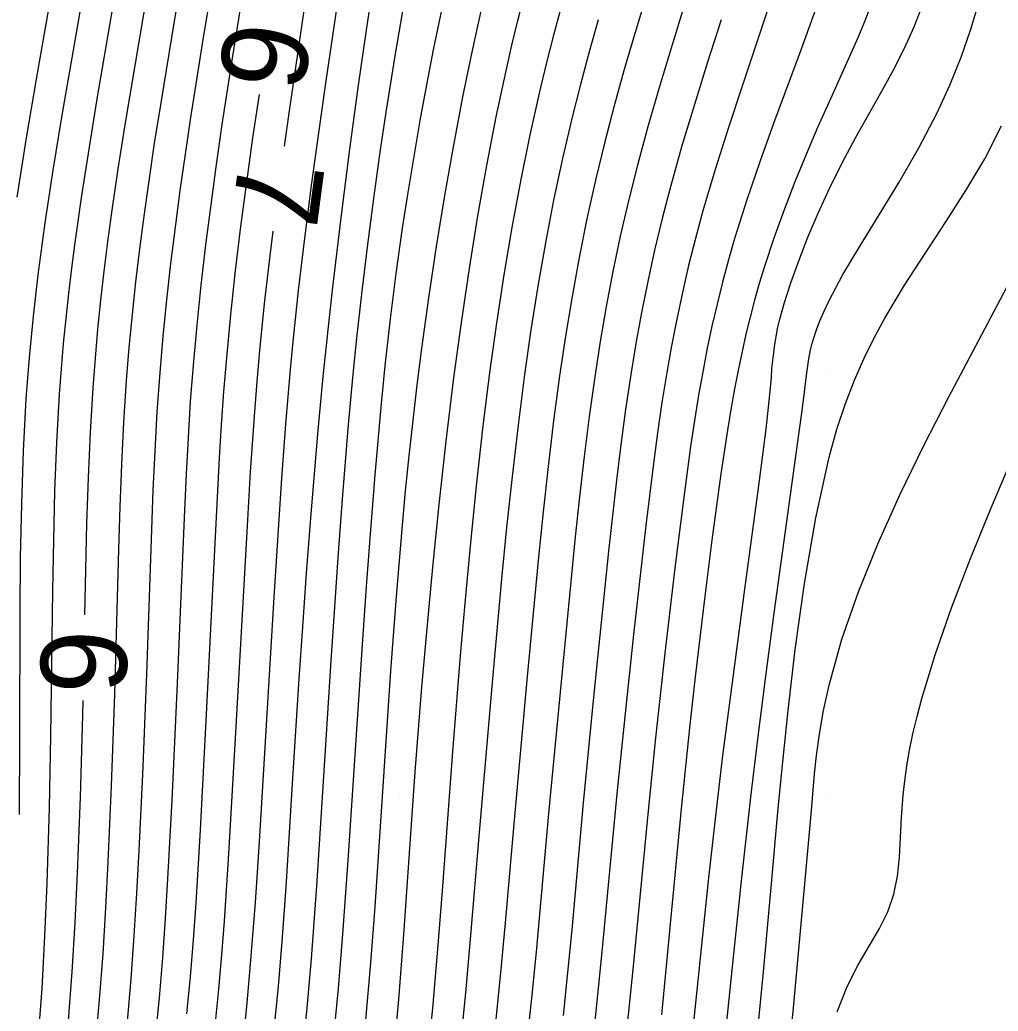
# Model space of a CAD drawing. Extents: x 2602990 to 2605851, y 618069 to 619180.
# Drawn here: x 2603531.16 to 2603553.94, y 618675.04 to 618698.12 of the extents above; entities that cross this region are included whole.
import ezdxf

# ---------------------------------------------------------------- set-up
doc = ezdxf.new("R2010")
doc.units = 0
for name, color, linetype in [('DTM Contours Major', 7, 'Continuous'), ('DTM Contours Minor', 7, 'Continuous'), ('DTM Contours Minor Text', 7, 'Continuous'), ('Exist DTM Crownline', 7, 'Continuous'), ('Exist DTM QL2 LIDAR Elevation Point', 7, 'Continuous'), ('Exist Roads EOP', 7, 'Continuous')]:
    doc.layers.add(name, color=color, linetype=linetype)

msp = doc.modelspace()

# ---------------------------------------------------------------- linework, layer by layer
at = {"layer": 'DTM Contours Major'}
for points in [[(2603533.662, 618674.795), (2603533.75, 618675.792), (2603533.824, 618676.791), (2603533.886, 618677.789), (2603533.94, 618678.781), (2603534.022, 618680.551), (2603534.115, 618682.884), (2603534.231, 618686.252), (2603534.266, 618687.164), (2603534.309, 618688.077), (2603534.36, 618688.989), (2603534.424, 618689.899), (2603534.496, 618690.75), (2603534.58, 618691.599), (2603534.675, 618692.447), (2603534.78, 618693.294), (2603534.893, 618694.141), (2603535.014, 618694.99), (2603535.143, 618695.841), (2603535.415, 618697.556), (2603536.018, 618701.226)], [(2603543.763, 618698.418), (2603543.587, 618697.762), (2603543.416, 618697.095), (2603543.251, 618696.414), (2603543.024, 618695.404), (2603542.812, 618694.36), (2603542.612, 618693.285), (2603542.427, 618692.181), (2603542.254, 618691.054), (2603542.095, 618689.905), (2603541.932, 618688.593), (2603541.783, 618687.269), (2603541.649, 618685.941), (2603541.526, 618684.621), (2603541.414, 618683.316), (2603541.236, 618681.084), (2603540.994, 618677.843), (2603540.887, 618676.479), (2603540.766, 618675.111), (2603540.626, 618673.751)], [(2603548.839, 618680), (2603548.92, 618680.843), (2603549.044, 618682.035), (2603549.213, 618683.459), (2603549.427, 618684.996), (2603549.689, 618686.527), (2603550, 618687.934), (2603550.183, 618688.587), (2603550.38, 618689.183), (2603550.59, 618689.73), (2603550.814, 618690.238), (2603551.05, 618690.717), (2603551.3, 618691.175), (2603551.758, 618691.939), (2603552.236, 618692.68), (2603552.719, 618693.411), (2603553.188, 618694.142), (2603553.626, 618694.884), (2603554.017, 618695.648)], [(2603548.34, 618674.606), (2603548.473, 618675.956), (2603548.665, 618678.085), (2603548.792, 618679.506), (2603548.839, 618680)]]:
    msp.add_lwpolyline(points, dxfattribs=at)
at = {"layer": 'DTM Contours Minor'}
for points in [[(2603537.318, 618695.177), (2603537.434, 618696.002), (2603537.78, 618698.338), (2603538.562, 618703.429), (2603538.98, 618706.066), (2603539.19, 618707.333), (2603539.486, 618709.018), (2603539.663, 618709.95), (2603539.849, 618710.875), (2603540.147, 618712.259), (2603540.498, 618713.783), (2603541.289, 618717.124), (2603541.551, 618718.258), (2603541.801, 618719.384), (2603542.046, 618720.544), (2603542.275, 618721.7), (2603542.494, 618722.869), (2603542.688, 618723.968), (2603542.872, 618725.085), (2603543.043, 618726.212), (2603543.197, 618727.341), (2603543.328, 618728.462)], [(2603534.319, 618674.424), (2603534.409, 618675.352), (2603534.486, 618676.277), (2603534.551, 618677.201), (2603534.608, 618678.121), (2603534.704, 618679.953), (2603534.821, 618682.497), (2603534.997, 618686.703), (2603535.037, 618687.543), (2603535.082, 618688.385), (2603535.136, 618689.229), (2603535.2, 618690.077), (2603535.284, 618691.008), (2603535.382, 618691.942), (2603535.491, 618692.877), (2603535.61, 618693.813), (2603535.738, 618694.747), (2603535.873, 618695.678), (2603536.111, 618697.229), (2603537.536, 618706.098)], [(2603532.92, 618674.243), (2603533.017, 618675.301), (2603533.097, 618676.371), (2603533.164, 618677.444), (2603533.219, 618678.512), (2603533.296, 618680.287), (2603533.369, 618682.414), (2603533.463, 618685.792), (2603533.494, 618686.779), (2603533.533, 618687.765), (2603533.582, 618688.748), (2603533.645, 618689.722), (2603533.707, 618690.493), (2603533.779, 618691.258), (2603533.861, 618692.021), (2603533.952, 618692.783), (2603534.051, 618693.547), (2603534.159, 618694.316), (2603534.298, 618695.246), (2603534.446, 618696.185), (2603534.758, 618698.084), (2603535.241, 618700.977)], [(2603532.672, 618684.267), (2603532.694, 618685.321), (2603532.721, 618686.388), (2603532.756, 618687.453), (2603532.802, 618688.509), (2603532.865, 618689.551), (2603532.918, 618690.237), (2603532.978, 618690.917), (2603533.048, 618691.593), (2603533.125, 618692.27), (2603533.21, 618692.949), (2603533.303, 618693.634), (2603533.452, 618694.646), (2603533.612, 618695.672), (2603533.958, 618697.749), (2603534.464, 618700.731)], [(2603531.587, 618674.366), (2603531.675, 618675.565), (2603531.742, 618676.786), (2603531.794, 618678.011), (2603531.847, 618679.782), (2603531.881, 618681.443), (2603531.926, 618684.839), (2603531.947, 618685.993), (2603531.977, 618687.143), (2603532.022, 618688.281), (2603532.086, 618689.399), (2603532.129, 618689.992), (2603532.179, 618690.58), (2603532.236, 618691.165), (2603532.299, 618691.75), (2603532.37, 618692.338), (2603532.447, 618692.931), (2603532.603, 618694.031), (2603532.777, 618695.15), (2603532.963, 618696.28), (2603533.685, 618700.482)], [(2603547.258, 618700.502), (2603546.344, 618697.534), (2603546.057, 618696.587), (2603545.787, 618695.655), (2603545.538, 618694.738), (2603545.329, 618693.906), (2603545.14, 618693.081), (2603544.969, 618692.262), (2603544.814, 618691.444), (2603544.673, 618690.627), (2603544.546, 618689.807), (2603544.416, 618688.88), (2603544.299, 618687.949), (2603544.191, 618687.016), (2603544.092, 618686.081), (2603543.759, 618682.706), (2603543.471, 618679.641), (2603543.177, 618676.421), (2603543.069, 618675.341), (2603542.952, 618674.268)], [(2603549.565, 618690.435), (2603549.598, 618690.561), (2603549.645, 618690.717), (2603549.707, 618690.9), (2603549.787, 618691.107), (2603549.884, 618691.336), (2603550, 618691.583), (2603550.324, 618692.185), (2603550.722, 618692.853), (2603551.166, 618693.574), (2603551.63, 618694.338), (2603552.088, 618695.134), (2603552.514, 618695.95), (2603552.81, 618696.596), (2603553.072, 618697.248), (2603553.302, 618697.904), (2603553.504, 618698.564), (2603553.679, 618699.228), (2603553.83, 618699.895), (2603553.965, 618700.594)], [(2603546.259, 618700.39), (2603545.48, 618697.803), (2603545.233, 618696.959), (2603544.997, 618696.119), (2603544.776, 618695.279), (2603544.56, 618694.386), (2603544.362, 618693.488), (2603544.181, 618692.584), (2603544.016, 618691.673), (2603543.865, 618690.756), (2603543.727, 618689.83), (2603543.587, 618688.779), (2603543.459, 618687.721), (2603543.342, 618686.661), (2603543.234, 618685.604), (2603542.972, 618682.829), (2603542.662, 618679.399), (2603542.458, 618677.091), (2603542.35, 618675.927), (2603542.235, 618674.772)], [(2603531.093, 618693.992), (2603531.312, 618695.374), (2603531.544, 618696.737), (2603532.123, 618700.021)], [(2603536.336, 618674.13), (2603536.442, 618675.14), (2603536.533, 618676.136), (2603536.645, 618677.566), (2603536.739, 618678.983), (2603537.08, 618684.679), (2603537.26, 618687.444), (2603537.353, 618688.707), (2603537.462, 618689.98), (2603537.524, 618690.628), (2603537.65, 618691.82), (2603537.794, 618693.036), (2603537.952, 618694.263), (2603538.118, 618695.488), (2603538.29, 618696.697), (2603538.673, 618699.272)], [(2603539.9, 618674.389), (2603539.981, 618675.309), (2603540.096, 618676.825), (2603540.365, 618680.607), (2603540.522, 618682.583), (2603540.64, 618683.948), (2603540.773, 618685.372), (2603540.921, 618686.834), (2603541.086, 618688.312), (2603541.266, 618689.784), (2603541.44, 618691.071), (2603541.626, 618692.329), (2603541.824, 618693.551), (2603542.033, 618694.729), (2603542.252, 618695.857), (2603542.48, 618696.928), (2603542.617, 618697.525), (2603542.756, 618698.103), (2603543.04, 618699.219)], [(2603537.076, 618674.545), (2603537.179, 618675.612), (2603537.266, 618676.662), (2603537.358, 618677.924), (2603537.518, 618680.459), (2603537.664, 618682.772), (2603537.745, 618683.984), (2603537.834, 618685.232), (2603537.932, 618686.515), (2603538.099, 618688.481), (2603538.225, 618689.811), (2603538.368, 618691.185), (2603538.446, 618691.891), (2603538.639, 618693.508), (2603538.844, 618695.105), (2603539.045, 618696.593), (2603539.228, 618697.878), (2603539.379, 618698.871)], [(2603537.735, 618673.948), (2603537.852, 618675.105), (2603537.951, 618676.254), (2603538.074, 618677.945), (2603538.406, 618683.192), (2603538.578, 618685.711), (2603538.672, 618686.956), (2603538.807, 618688.605), (2603538.922, 618689.872), (2603539.007, 618690.708), (2603539.128, 618691.804), (2603539.259, 618692.89), (2603539.398, 618693.955), (2603539.542, 618694.986), (2603539.688, 618695.97), (2603539.904, 618697.327), (2603540.117, 618698.547)], [(2603538.457, 618674.303), (2603538.579, 618675.565), (2603538.683, 618676.829), (2603538.807, 618678.549), (2603539.139, 618683.571), (2603539.233, 618684.922), (2603539.33, 618686.247), (2603539.431, 618687.523), (2603539.577, 618689.185), (2603539.665, 618690.061), (2603539.788, 618691.156), (2603539.923, 618692.214), (2603540.072, 618693.265), (2603540.201, 618694.099), (2603540.338, 618694.937), (2603540.483, 618695.775), (2603540.636, 618696.604), (2603540.794, 618697.418), (2603541.024, 618698.527)], [(2603539.214, 618674.829), (2603539.334, 618676.16), (2603539.435, 618677.467), (2603539.591, 618679.8), (2603539.799, 618682.96), (2603539.926, 618684.692), (2603540.066, 618686.355), (2603540.141, 618687.155), (2603540.223, 618687.965), (2603540.313, 618688.787), (2603540.411, 618689.62), (2603540.519, 618690.469), (2603540.681, 618691.648), (2603540.861, 618692.839), (2603541.055, 618694.028), (2603541.26, 618695.196), (2603541.475, 618696.328), (2603541.697, 618697.405), (2603541.91, 618698.358)], [(2603548.647, 618698.582), (2603547.981, 618696.6), (2603547.655, 618695.611), (2603547.346, 618694.632), (2603547.063, 618693.671), (2603546.89, 618693.029), (2603546.731, 618692.395), (2603546.586, 618691.769), (2603546.453, 618691.146), (2603546.333, 618690.526), (2603546.223, 618689.906), (2603546.11, 618689.206), (2603546.007, 618688.501), (2603545.911, 618687.79), (2603545.735, 618686.343), (2603545.45, 618683.811), (2603545.252, 618681.968), (2603545.062, 618680.096), (2603544.712, 618676.418), (2603544.619, 618675.495), (2603544.52, 618674.571)], [(2603549.724, 618698.467), (2603549.347, 618697.435), (2603548.706, 618695.701), (2603548.388, 618694.814), (2603548.085, 618693.927), (2603547.808, 618693.047), (2603547.658, 618692.528), (2603547.519, 618692.013), (2603547.391, 618691.5), (2603547.273, 618690.989), (2603547.165, 618690.477), (2603547.065, 618689.962), (2603546.961, 618689.378), (2603546.865, 618688.787), (2603546.776, 618688.185), (2603546.608, 618686.946), (2603546.409, 618685.353), (2603546.176, 618683.371), (2603545.952, 618681.331), (2603545.762, 618679.459), (2603545.44, 618676.089), (2603545.261, 618674.344)], [(2603550.955, 618698.415), (2603550.816, 618698.058), (2603550.666, 618697.7), (2603550.344, 618696.971), (2603550.001, 618696.211), (2603549.734, 618695.609), (2603549.467, 618694.985), (2603549.205, 618694.345), (2603548.952, 618693.692), (2603548.714, 618693.034), (2603548.495, 618692.375), (2603548.375, 618691.981), (2603548.264, 618691.588), (2603548.16, 618691.193), (2603548.063, 618690.796), (2603547.973, 618690.395), (2603547.888, 618689.989), (2603547.798, 618689.524), (2603547.714, 618689.049), (2603547.635, 618688.562), (2603547.482, 618687.545), (2603547.273, 618686.006), (2603547.138, 618684.952), (2603547.004, 618683.863), (2603546.874, 618682.753), (2603546.749, 618681.635), (2603546.554, 618679.746), (2603546.097, 618674.951)], [(2603548.852, 618691.148), (2603548.96, 618691.533), (2603549.109, 618691.992), (2603549.293, 618692.506), (2603549.506, 618693.054), (2603549.744, 618693.618), (2603550, 618694.177), (2603550.305, 618694.785), (2603550.619, 618695.367), (2603551.238, 618696.474), (2603551.528, 618697.01), (2603551.792, 618697.541), (2603551.978, 618697.957), (2603552.145, 618698.376)], [(2603531.15, 618679.62), (2603531.16, 618681.413), (2603531.166, 618684.346), (2603531.177, 618685.598), (2603531.202, 618686.847), (2603531.244, 618688.083), (2603531.31, 618689.296), (2603531.383, 618690.26), (2603531.476, 618691.217), (2603531.588, 618692.181), (2603531.751, 618693.388), (2603531.937, 618694.614), (2603532.14, 618695.849), (2603532.566, 618698.301)], [(2603544.623, 618698.121), (2603544.412, 618697.37), (2603544.209, 618696.614), (2603544.015, 618695.849), (2603543.793, 618694.893), (2603543.587, 618693.919), (2603543.396, 618692.928), (2603543.22, 618691.92), (2603543.059, 618690.897), (2603542.91, 618689.859), (2603542.758, 618688.678), (2603542.619, 618687.487), (2603542.492, 618686.295), (2603542.376, 618685.107), (2603542.164, 618682.778), (2603541.857, 618679.201), (2603541.646, 618676.711), (2603541.534, 618675.463), (2603541.412, 618674.239)], [(2603547.491, 618698.118), (2603547.173, 618697.129), (2603546.865, 618696.15), (2603546.574, 618695.184), (2603546.306, 618694.233), (2603546.113, 618693.489), (2603545.938, 618692.754), (2603545.779, 618692.026), (2603545.634, 618691.302), (2603545.503, 618690.581), (2603545.383, 618689.859), (2603545.262, 618689.044), (2603545.151, 618688.226), (2603545.05, 618687.404), (2603544.866, 618685.749), (2603544.524, 618682.429), (2603544.278, 618679.892), (2603544.008, 618676.93), (2603543.912, 618675.936), (2603543.809, 618674.941)], [(2603535.048, 618674.973), (2603535.129, 618675.838), (2603535.199, 618676.698), (2603535.261, 618677.554), (2603535.365, 618679.26), (2603535.507, 618681.95), (2603535.765, 618687.15), (2603535.808, 618687.919), (2603535.856, 618688.691), (2603535.912, 618689.467), (2603535.976, 618690.25), (2603536.072, 618691.261), (2603536.184, 618692.283), (2603536.308, 618693.31), (2603536.443, 618694.34), (2603536.586, 618695.368), (2603536.736, 618696.377)], [(2603535.698, 618674.618), (2603535.79, 618675.553), (2603535.86, 618676.346), (2603535.921, 618677.133), (2603536.027, 618678.698), (2603536.175, 618681.252), (2603536.449, 618686.194), (2603536.533, 618687.595), (2603536.629, 618688.995), (2603536.685, 618689.701), (2603536.748, 618690.416), (2603536.859, 618691.51), (2603536.985, 618692.622), (2603537.056, 618693.194)], [(2603549.615, 618680), (2603549.663, 618680.563), (2603549.71, 618680.989), (2603549.779, 618681.487), (2603549.874, 618682.04), (2603550, 618682.631), (2603550.297, 618683.695), (2603550.684, 618684.801), (2603551.142, 618685.933), (2603551.655, 618687.074), (2603552.206, 618688.209), (2603552.777, 618689.322), (2603553.698, 618691.053), (2603554.139, 618691.896)], [(2603546.823, 618674.482), (2603547.195, 618678.073), (2603547.354, 618679.512), (2603547.53, 618680.99), (2603547.694, 618682.281), (2603548.041, 618684.86), (2603548.359, 618687.212), (2603548.534, 618688.59), (2603548.608, 618689.247), (2603548.656, 618689.782), (2603548.67, 618690), (2603548.737, 618690.56), (2603548.765, 618690.739), (2603548.802, 618690.932), (2603548.852, 618691.148)], [(2603547.516, 618673.82), (2603547.766, 618676.218), (2603547.959, 618678.074), (2603548.177, 618680.022), (2603548.339, 618681.367), (2603548.527, 618682.834), (2603548.725, 618684.306), (2603549.392, 618689.136), (2603549.486, 618689.901), (2603549.526, 618690.225), (2603549.565, 618690.435)], [(2603550.186, 618675.025), (2603550.419, 618675.611), (2603550.676, 618676.116), (2603551.173, 618676.964), (2603551.367, 618677.351), (2603551.507, 618677.76), (2603551.591, 618678.179), (2603551.638, 618678.614), (2603551.687, 618679.554), (2603551.725, 618680.068), (2603551.762, 618680.403), (2603551.812, 618680.752), (2603551.875, 618681.117), (2603551.954, 618681.498), (2603552.048, 618681.898), (2603552.158, 618682.316), (2603552.469, 618683.333), (2603552.853, 618684.427), (2603553.294, 618685.575), (2603553.775, 618686.754), (2603554.281, 618687.941)], [(2603531.082, 618668.12), (2603531.317, 618668.897), (2603531.525, 618669.676), (2603531.638, 618670.156), (2603531.741, 618670.639), (2603531.835, 618671.127), (2603531.92, 618671.621), (2603531.997, 618672.125), (2603532.067, 618672.639), (2603532.192, 618673.712), (2603532.294, 618674.822), (2603532.378, 618675.957), (2603532.446, 618677.103), (2603532.501, 618678.248), (2603532.568, 618680.024), (2603532.623, 618681.933), (2603532.63, 618682.268)], [(2603549.026, 618673.562), (2603549.183, 618675.198), (2603549.435, 618678.005), (2603549.596, 618679.792), (2603549.615, 618680)]]:
    msp.add_lwpolyline(points, dxfattribs=at)
at = {"layer": 'Exist DTM Crownline'}
msp.add_spline([(2603233.488, 618380.754), (2603285.185, 618400.095), (2603335.457, 618418.629), (2603390.812, 618439.069), (2603440.087, 618457.325), (2603493.996, 618477.231), (2603542.655, 618495.301), (2603600.808, 618516.867), (2603653.659, 618536.362), (2603706.222, 618555.742), (2603764.811, 618577.593), (2603823.52, 618599.847), (2603878.564, 618620.56), (2603937.951, 618643.078), (2603997.369, 618665.789), (2604036.209, 618680.665), (2604055.311, 618688.017)], degree=3, dxfattribs=at)
at = {"layer": 'Exist DTM QL2 LIDAR Elevation Point'}
for p, q in [((2603540, 618690), (2603540, 618690)), ((2603550, 618690), (2603550, 618690)), ((2603540, 618680), (2603540, 618680)), ((2603550, 618680), (2603550, 618680))]:
    msp.add_line(p, q, dxfattribs=at)
at = {"layer": 'Exist Roads EOP'}
msp.add_spline([(2603230.17, 618389.98), (2603282.929, 618409.597), (2603332.773, 618427.868), (2603388.167, 618448.413), (2603437.203, 618466.721), (2603490.778, 618486.527), (2603539.039, 618504.558), (2603597.451, 618526.156), (2603651.053, 618545.972), (2603705.208, 618566.084), (2603762.02, 618587.183), (2603820.334, 618609.162), (2603876.341, 618629.99), (2603934.909, 618652.28), (2603996.409, 618675.568), (2604033.216, 618689.957), (2604052.01, 618697.199)], degree=3, dxfattribs=at)

# ---------------------------------------------------------------- texts
at = {"layer": 'DTM Contours Minor Text'}
for s, rotation, p in [('6', 261.2646, (2603535.995, 618698.164)), ('7', 262.4807, (2603536.278, 618694.965)), ('6', 268.7997, (2603531.665, 618683.942))]:
    msp.add_text(s, height=2, rotation=rotation, dxfattribs=at).set_placement(p)

doc.saveas('drawing.dxf')
